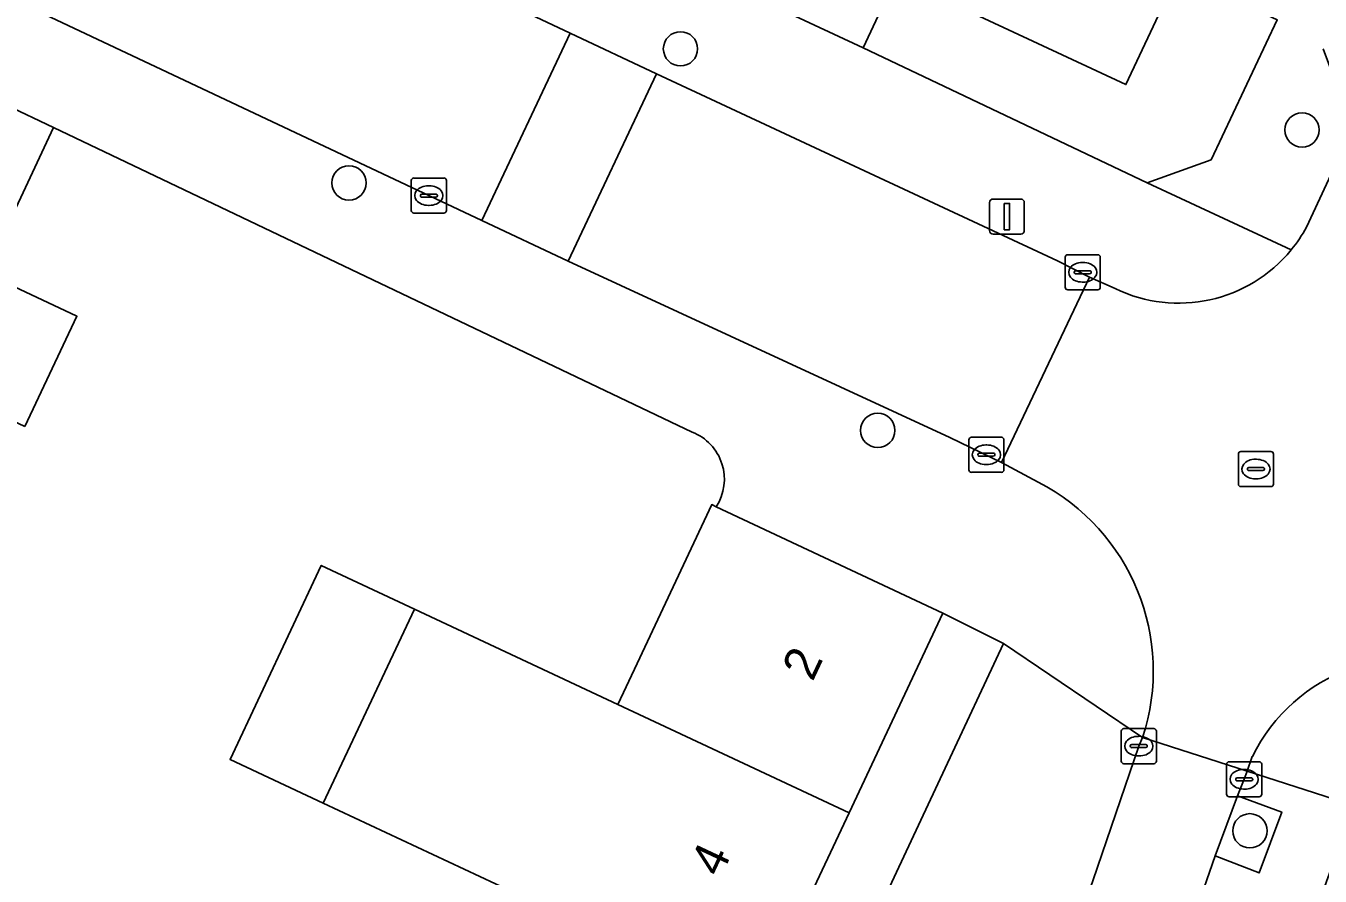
# Model space of a CAD drawing. Extents: x 159817 to 160765, y 380688 to 381638.
# Drawn here: x 160139.34 to 160176.21, y 381272.83 to 381297.06 of the extents above; entities that cross this region are included whole.
import ezdxf

# ---------------------------------------------------------------- set-up
doc = ezdxf.new("R2010")
doc.units = 0
for name, color, linetype in [('IMGEO_Boom', 7, 'Continuous'), ('IMGEO_Erf', 7, 'Continuous'), ('IMGEO_Groenvoorziening', 7, 'Continuous'), ('IMGEO_Kolk', 7, 'Continuous'), ('IMGEO_Lichtmast', 7, 'Continuous'), ('IMGEO_Muur', 7, 'Continuous'), ('IMGEO_Pand', 7, 'Continuous'), ('IMGEO_Pand_nummerreeks', 7, 'Continuous'), ('IMGEO_Rijbaan_lokaal_open', 7, 'Continuous'), ('IMGEO_Rioolput', 7, 'Continuous'), ('IMGEO_Voetpad_halfverhard', 7, 'Continuous'), ('IMGEO_Voetpad_open', 7, 'Continuous')]:
    doc.layers.add(name, color=color, linetype=linetype)

msp = doc.modelspace()

# ---------------------------------------------------------------- linework, layer by layer
at = {"layer": 'IMGEO_Boom'}
for centre in [(160157.988, 381296.402), (160175.692, 381294.09), (160148.546, 381292.582), (160163.607, 381285.528), (160174.205, 381274.118)]:
    msp.add_circle(centre, 0.489, dxfattribs=at)
at = {"layer": 'IMGEO_Erf'}
for points in [[(160174.168, 381298.997), (160172.69, 381299.689), (160170.675, 381295.381), (160164.129, 381298.444), (160163.189, 381296.434), (160171.277, 381292.584), (160173.102, 381293.237), (160174.985, 381297.226), (160173.629, 381297.876)], [(160167.191, 381279.454), (160165.459, 381280.324), (160162.789, 381274.631), (160160.193, 381269.098), (160157.598, 381263.566), (160155.002, 381258.031), (160152.406, 381252.497), (160151.235, 381250), (160149.735, 381246.803), (160151.53, 381245.986), (160153.408, 381250)]]:
    msp.add_lwpolyline(points, close=True, dxfattribs=at)
for points in [[(160158.319, 381285.48), (160140.131, 381294.157), (160138.183, 381290.011), (160140.795, 381288.783), (160139.318, 381285.64)], [(160141.429, 381231.202), (160143.49, 381236.944), (160140.629, 381237.97), (160142.752, 381243.887), (160145.613, 381242.861), (160147.418, 381247.884), (160143.139, 381249.881), (160143.195, 381250), (160145.818, 381255.588), (160148.414, 381261.121), (160151.012, 381266.655), (160153.608, 381272.187), (160147.815, 381274.905), (160145.16, 381276.15), (160147.755, 381281.682), (160150.41, 381280.437), (160156.205, 381277.719), (160156.753, 381278.887), (160158.877, 381283.413), (160159.004, 381283.353)]]:
    msp.add_lwpolyline(points, dxfattribs=at)
msp.add_arc((160157.799, 381284.139), 1.439, 326.9084, 68.7939, dxfattribs=at)
at = {"layer": 'IMGEO_Groenvoorziening'}
msp.add_lwpolyline([(160173.856, 381275.112), (160173.218, 381273.405), (160174.472, 381272.919), (160175.112, 381274.652)], close=True, dxfattribs=at)
at = {"layer": 'IMGEO_Kolk'}
for p, q in [((160150.321, 381291.795), (160150.321, 381292.647)), ((160150.396, 381292.721), (160151.248, 381292.721)), ((160150.809, 381292.501), (160150.834, 381292.501)), ((160151.322, 381292.647), (160151.322, 381291.795)), ((160150.58, 381292.215), (160150.58, 381292.227)), ((160151.018, 381292.178), (160150.62, 381292.178)), ((160150.623, 381292.264), (160151.021, 381292.264)), ((160151.064, 381292.227), (160151.064, 381292.215)), ((160150.832, 381291.941), (160150.807, 381291.941)), ((160151.248, 381291.721), (160150.396, 381291.721)), ((160168.944, 381289.609), (160168.944, 381290.461)), ((160169.019, 381290.535), (160169.871, 381290.535)), ((160169.432, 381290.315), (160169.457, 381290.315)), ((160169.945, 381290.461), (160169.945, 381289.609)), ((160169.203, 381290.029), (160169.203, 381290.041)), ((160169.641, 381289.992), (160169.243, 381289.992)), ((160169.246, 381290.078), (160169.644, 381290.078)), ((160169.687, 381290.041), (160169.687, 381290.029)), ((160169.871, 381289.535), (160169.019, 381289.535)), ((160169.455, 381289.755), (160169.43, 381289.755)), ((160166.2, 381284.408), (160166.2, 381285.26)), ((160166.275, 381285.334), (160167.127, 381285.334)), ((160166.688, 381285.114), (160166.713, 381285.114)), ((160167.201, 381285.26), (160167.201, 381284.408)), ((160166.459, 381284.828), (160166.459, 381284.84)), ((160166.897, 381284.791), (160166.499, 381284.791)), ((160166.502, 381284.877), (160166.9, 381284.877)), ((160166.943, 381284.84), (160166.943, 381284.828)), ((160166.711, 381284.554), (160166.686, 381284.554)), ((160167.127, 381284.334), (160166.275, 381284.334)), ((160170.616, 381277.031), (160171.468, 381277.031)), ((160170.541, 381276.105), (160170.541, 381276.957)), ((160171.029, 381276.811), (160171.054, 381276.811)), ((160171.542, 381276.957), (160171.542, 381276.105)), ((160170.8, 381276.525), (160170.8, 381276.537)), ((160171.238, 381276.488), (160170.84, 381276.488)), ((160170.843, 381276.574), (160171.241, 381276.574)), ((160171.052, 381276.251), (160171.027, 381276.251)), ((160171.284, 381276.537), (160171.284, 381276.525)), ((160171.468, 381276.031), (160170.616, 381276.031)), ((160173.542, 381275.161), (160173.542, 381276.013)), ((160173.617, 381276.087), (160174.469, 381276.087)), ((160174.543, 381276.013), (160174.543, 381275.161)), ((160173.801, 381275.581), (160173.801, 381275.593)), ((160174.239, 381275.544), (160173.841, 381275.544)), ((160173.844, 381275.63), (160174.242, 381275.63)), ((160174.03, 381275.867), (160174.055, 381275.867)), ((160174.285, 381275.593), (160174.285, 381275.581)), ((160174.053, 381275.307), (160174.028, 381275.307)), ((160174.469, 381275.087), (160173.617, 381275.087))]:
    msp.add_line(p, q, dxfattribs=at)
for points in [[(160150.321, 381291.795), (160150.321, 381292.647)], [(160150.396, 381292.721), (160151.248, 381292.721)], [(160151.322, 381292.647), (160151.322, 381291.795)], [(160151.248, 381291.721), (160150.396, 381291.721)], [(160168.944, 381289.609), (160168.944, 381290.461)], [(160169.019, 381290.535), (160169.871, 381290.535)], [(160169.945, 381290.461), (160169.945, 381289.609)], [(160169.871, 381289.535), (160169.019, 381289.535)], [(160166.2, 381284.408), (160166.2, 381285.26)], [(160166.275, 381285.334), (160167.127, 381285.334)], [(160167.201, 381285.26), (160167.201, 381284.408)], [(160167.127, 381284.334), (160166.275, 381284.334)], [(160170.616, 381277.031), (160171.468, 381277.031)], [(160170.541, 381276.105), (160170.541, 381276.957)], [(160171.542, 381276.957), (160171.542, 381276.105)], [(160171.468, 381276.031), (160170.616, 381276.031)], [(160173.542, 381275.161), (160173.542, 381276.013)], [(160173.617, 381276.087), (160174.469, 381276.087)], [(160174.543, 381276.013), (160174.543, 381275.161)], [(160174.469, 381275.087), (160173.617, 381275.087)]]:
    msp.add_lwpolyline(points, dxfattribs=at)
for centre, radius, start, end in [((160150.398, 381292.645), 0.0765, 91.552, 178.448), ((160150.398, 381292.645), 0.0765, 91.552, 178.448), ((160151.246, 381292.645), 0.0765, 1.552, 88.448), ((160151.246, 381292.645), 0.0765, 1.552, 88.448), ((160150.62, 381292.224), 0.0403, 85.8775, 175.7526), ((160150.617, 381292.214), 0.0366, 178.938, 274.7102), ((160151.021, 381292.221), 0.043, 264.8664, 352.4533), ((160151.025, 381292.226), 0.0386, 1.7309, 96.639), ((160150.398, 381291.797), 0.0765, 181.552, 268.448), ((160150.398, 381291.797), 0.0765, 181.552, 268.448), ((160151.246, 381291.797), 0.0765, 271.552, 358.448), ((160151.246, 381291.797), 0.0765, 271.552, 358.448), ((160169.021, 381290.459), 0.0765, 91.552, 178.448), ((160169.021, 381290.459), 0.0765, 91.552, 178.448), ((160169.869, 381290.459), 0.0765, 1.552, 88.448), ((160169.869, 381290.459), 0.0765, 1.552, 88.448), ((160169.243, 381290.038), 0.0403, 85.8775, 175.7526), ((160169.24, 381290.028), 0.0366, 178.938, 274.7102), ((160169.644, 381290.035), 0.043, 264.8664, 352.4533), ((160169.648, 381290.04), 0.0386, 1.7309, 96.639), ((160169.021, 381289.611), 0.0765, 181.552, 268.448), ((160169.021, 381289.611), 0.0765, 181.552, 268.448), ((160169.869, 381289.611), 0.0765, 271.552, 358.448), ((160169.869, 381289.611), 0.0765, 271.552, 358.448), ((160166.277, 381285.258), 0.0765, 91.552, 178.448), ((160166.277, 381285.258), 0.0765, 91.552, 178.448), ((160167.125, 381285.258), 0.0765, 1.552, 88.448), ((160167.125, 381285.258), 0.0765, 1.552, 88.448), ((160166.499, 381284.837), 0.0403, 85.8775, 175.7526), ((160166.496, 381284.827), 0.0366, 178.938, 274.7102), ((160166.9, 381284.834), 0.043, 264.8664, 352.4533), ((160166.904, 381284.839), 0.0386, 1.7309, 96.639), ((160166.277, 381284.41), 0.0765, 181.552, 268.448), ((160166.277, 381284.41), 0.0765, 181.552, 268.448), ((160167.125, 381284.41), 0.0765, 271.552, 358.448), ((160167.125, 381284.41), 0.0765, 271.552, 358.448), ((160170.618, 381276.955), 0.0765, 91.552, 178.448), ((160170.618, 381276.955), 0.0765, 91.552, 178.448), ((160171.466, 381276.955), 0.0765, 1.552, 88.448), ((160171.466, 381276.955), 0.0765, 1.552, 88.448), ((160170.84, 381276.534), 0.0403, 85.8775, 175.7526), ((160170.837, 381276.524), 0.0366, 178.938, 274.7102), ((160171.241, 381276.531), 0.043, 264.8664, 352.4533), ((160171.245, 381276.536), 0.0386, 1.7309, 96.639), ((160170.618, 381276.107), 0.0765, 181.552, 268.448), ((160170.618, 381276.107), 0.0765, 181.552, 268.448), ((160171.466, 381276.107), 0.0765, 271.552, 358.448), ((160171.466, 381276.107), 0.0765, 271.552, 358.448), ((160173.619, 381276.011), 0.0765, 91.552, 178.448), ((160173.619, 381276.011), 0.0765, 91.552, 178.448), ((160174.467, 381276.011), 0.0765, 1.552, 88.448), ((160174.467, 381276.011), 0.0765, 1.552, 88.448), ((160173.841, 381275.59), 0.0403, 85.8775, 175.7526), ((160173.838, 381275.58), 0.0366, 178.938, 274.7102), ((160174.242, 381275.587), 0.043, 264.8664, 352.4533), ((160174.246, 381275.592), 0.0386, 1.7309, 96.639), ((160173.619, 381275.163), 0.0765, 181.552, 268.448), ((160173.619, 381275.163), 0.0765, 181.552, 268.448), ((160174.467, 381275.163), 0.0765, 271.552, 358.448), ((160174.467, 381275.163), 0.0765, 271.552, 358.448)]:
    msp.add_arc(centre, radius, start, end, dxfattribs=at)
for centre, major_axis, ratio, start_param, end_param in [((160150.808, 381292.221), (-0.387, 0.002), 0.722429, 4.712389, 7.853982), ((160150.833, 381292.221), (-0.39, 0.002), 0.717154, 1.570796, 4.712389), ((160169.431, 381290.035), (-0.387, 0.002), 0.722429, 4.712389, 7.853982), ((160169.456, 381290.035), (-0.39, 0.002), 0.717154, 1.570796, 4.712389), ((160166.687, 381284.834), (-0.387, 0.002), 0.722429, 4.712389, 7.853982), ((160166.712, 381284.834), (-0.39, 0.002), 0.717154, 1.570796, 4.712389), ((160171.028, 381276.531), (-0.387, 0.002), 0.722429, 4.712389, 7.853982), ((160171.053, 381276.531), (-0.39, 0.002), 0.717154, 1.570796, 4.712389), ((160174.029, 381275.587), (-0.387, 0.002), 0.722429, 4.712389, 7.853982), ((160174.054, 381275.587), (-0.39, 0.002), 0.717154, 1.570796, 4.712389)]:
    msp.add_ellipse(centre, major_axis=major_axis, ratio=ratio, start_param=start_param, end_param=end_param, dxfattribs=at)
at = {"layer": 'IMGEO_Lichtmast'}
for p, q in [((160166.89, 381292.122), (160167.68, 381292.122)), ((160167.68, 381292.122), (160166.89, 381292.122)), ((160166.79, 381291.222), (160166.79, 381292.022)), ((160166.79, 381292.022), (160166.79, 381291.222)), ((160167.78, 381292.022), (160167.78, 381291.222)), ((160167.78, 381291.222), (160167.78, 381292.022)), ((160167.68, 381291.122), (160166.89, 381291.122)), ((160166.89, 381291.122), (160167.68, 381291.122))]:
    msp.add_line(p, q, dxfattribs=at)
msp.add_lwpolyline([(160167.21, 381291.997), (160167.36, 381291.997), (160167.36, 381291.247), (160167.21, 381291.247), (160167.21, 381291.997)], dxfattribs=at)
for centre, start, end in [((160166.89, 381292.022), 90, 180), ((160166.89, 381292.022), 90, 180), ((160167.68, 381292.022), 0, 90), ((160167.68, 381292.022), 360, 90), ((160166.89, 381291.222), 180, 270), ((160166.89, 381291.222), 180, 270), ((160167.68, 381291.222), 270, 0), ((160167.68, 381291.222), 270, 0)]:
    msp.add_arc(centre, 0.1, start, end, dxfattribs=at)
at = {"layer": 'IMGEO_Muur'}
msp.add_lwpolyline([(160140.131, 381294.157), (160158.319, 381285.48)], dxfattribs=at)
msp.add_arc((160157.799, 381284.139), 1.439, 326.9084, 68.7939, dxfattribs=at)
at = {"layer": 'IMGEO_Pand'}
for points in [[(160172.69, 381299.689), (160165.782, 381302.923), (160164.838, 381303.365), (160163.331, 381304.071), (160161.847, 381304.765), (160160.62, 381302.142), (160158.89, 381298.445), (160163.189, 381296.434), (160164.129, 381298.444), (160170.675, 381295.381)], [(160139.318, 381285.64), (160140.795, 381288.783), (160138.183, 381290.011), (160136.705, 381286.865)], [(160162.789, 381274.631), (160165.459, 381280.324), (160159.004, 381283.353), (160158.877, 381283.413), (160156.753, 381278.887), (160156.205, 381277.719)], [(160150.41, 381280.437), (160147.755, 381281.682), (160145.16, 381276.15), (160147.815, 381274.905)], [(160162.789, 381274.631), (160156.205, 381277.719), (160150.41, 381280.437), (160147.815, 381274.905), (160153.608, 381272.187), (160160.193, 381269.098)]]:
    msp.add_lwpolyline(points, close=True, dxfattribs=at)
at = {"layer": 'IMGEO_Rijbaan_lokaal_open'}
for points in [[(160152.329, 381291.507), (160154.847, 381296.851), (160136.316, 381305.589), (160127.049, 381309.893), (160119.316, 381313.59), (160118.56, 381313.936), (160116.065, 381308.517), (160125.272, 381304.276)], [(160154.789, 381290.347), (160157.307, 381295.691), (160154.847, 381296.851), (160152.329, 381291.507)], [(160154.789, 381290.347), (160165.662, 381285.327), (160167.131, 381284.615), (160169.633, 381289.895), (160168.726, 381290.362), (160157.307, 381295.691)], [(160172.652, 381271.79), (160173.218, 381273.405), (160173.856, 381275.112), (160174.043, 381275.587), (160174.127, 381275.821), (160171.149, 381276.774), (160171.042, 381276.531), (160169.729, 381272.696), (160159.819, 381244.898), (160162.688, 381243.869)]]:
    msp.add_lwpolyline(points, close=True, dxfattribs=at)
for points in [[(160179.298, 381290.141), (160180.244, 381292.279), (160176.954, 381293.771), (160175.818, 381291.324)], [(160170.37, 381289.569), (160169.633, 381289.895), (160167.131, 381284.615), (160168.179, 381284.054)], [(160171.149, 381276.774), (160174.127, 381275.821), (160174.275, 381276.233)]]:
    msp.add_lwpolyline(points, dxfattribs=at)
for centre, radius, start, end in [((160172.181, 381293.285), 4.132, 320.7523, 331.6653), ((160172.178, 381293.293), 4.139, 244.1037, 320.702), ((160165.396, 381278.673), 6.058, 341.735, 62.6527), ((160178.835, 381273.977), 5.087, 67.2275, 153.6786)]:
    msp.add_arc(centre, radius, start, end, dxfattribs=at)
at = {"layer": 'IMGEO_Rioolput'}
for p, q in [((160173.877, 381284.001), (160173.877, 381284.853)), ((160173.952, 381284.927), (160174.804, 381284.927)), ((160174.878, 381284.853), (160174.878, 381284.001)), ((160174.136, 381284.421), (160174.136, 381284.433)), ((160174.574, 381284.384), (160174.176, 381284.384)), ((160174.179, 381284.47), (160174.577, 381284.47)), ((160174.365, 381284.707), (160174.39, 381284.707)), ((160174.62, 381284.433), (160174.62, 381284.421)), ((160174.388, 381284.147), (160174.363, 381284.147)), ((160174.804, 381283.927), (160173.952, 381283.927))]:
    msp.add_line(p, q, dxfattribs=at)
for points in [[(160173.877, 381284.001), (160173.877, 381284.853)], [(160173.952, 381284.927), (160174.804, 381284.927)], [(160174.878, 381284.853), (160174.878, 381284.001)], [(160174.804, 381283.927), (160173.952, 381283.927)]]:
    msp.add_lwpolyline(points, dxfattribs=at)
for centre, radius, start, end in [((160173.954, 381284.851), 0.0765, 91.552, 178.448), ((160173.954, 381284.851), 0.0765, 91.552, 178.448), ((160174.802, 381284.851), 0.0765, 1.552, 88.448), ((160174.802, 381284.851), 0.0765, 1.552, 88.448), ((160174.176, 381284.43), 0.0403, 85.8775, 175.7526), ((160174.173, 381284.42), 0.0366, 178.938, 274.7102), ((160174.577, 381284.427), 0.043, 264.8664, 352.4533), ((160174.581, 381284.432), 0.0386, 1.7309, 96.639), ((160173.954, 381284.003), 0.0765, 181.552, 268.448), ((160173.954, 381284.003), 0.0765, 181.552, 268.448), ((160174.802, 381284.003), 0.0765, 271.552, 358.448), ((160174.802, 381284.003), 0.0765, 271.552, 358.448)]:
    msp.add_arc(centre, radius, start, end, dxfattribs=at)
for centre, major_axis, ratio, start_param, end_param in [((160174.364, 381284.427), (-0.387, 0.002), 0.722429, 4.712389, 7.853982), ((160174.389, 381284.427), (-0.39, 0.002), 0.717154, 1.570796, 4.712389)]:
    msp.add_ellipse(centre, major_axis=major_axis, ratio=ratio, start_param=start_param, end_param=end_param, dxfattribs=at)
at = {"layer": 'IMGEO_Voetpad_halfverhard'}
msp.add_lwpolyline([(160138.183, 381290.011), (160140.131, 381294.157), (160138.777, 381294.803)], dxfattribs=at)
at = {"layer": 'IMGEO_Voetpad_open'}
for points in [[(160187.554, 381324.142), (160185.534, 381319.826), (160183.463, 381315.401), (160182.134, 381316.022), (160180.118, 381311.714), (160178.152, 381307.511), (160176.186, 381303.309), (160174.73, 381300.197), (160174.168, 381298.997), (160173.629, 381297.876), (160174.985, 381297.226), (160173.102, 381293.237), (160171.277, 381292.584), (160175.381, 381290.671)], [(160149.54, 381302.858), (160143.074, 381305.87), (160140.363, 381307.133), (160134.175, 381309.996), (160132.009, 381311.009), (160121.655, 381315.852), (160118.127, 381317.544), (160118.21, 381314.096), (160118.56, 381313.936), (160119.316, 381313.59), (160127.049, 381309.893), (160136.316, 381305.589), (160154.847, 381296.851), (160157.307, 381295.691), (160168.726, 381290.362), (160169.633, 381289.895), (160170.37, 381289.569)], [(160125.272, 381304.276), (160116.065, 381308.517), (160115.647, 381308.709), (160112.977, 381306.833), (160116.549, 381305.151), (160123.457, 381301.906), (160136.276, 381295.978), (160138.777, 381294.803), (160140.131, 381294.157), (160158.319, 381285.48)], [(160168.179, 381284.054), (160167.131, 381284.615), (160165.662, 381285.327), (160154.789, 381290.347), (160152.329, 381291.507), (160125.272, 381304.276)], [(160175.381, 381290.671), (160171.277, 381292.584), (160163.189, 381296.434), (160158.89, 381298.445), (160154.197, 381300.523), (160150.965, 381302.067), (160149.54, 381302.858)], [(160175.818, 381291.324), (160176.954, 381293.771), (160177.045, 381294.172), (160176.994, 381294.516), (160176.294, 381296.399)], [(160159.004, 381283.353), (160165.459, 381280.324), (160167.191, 381279.454), (160171.149, 381276.774)], [(160169.729, 381272.696), (160171.042, 381276.531), (160171.149, 381276.774), (160167.191, 381279.454), (160153.408, 381250), (160151.53, 381245.986), (160149.735, 381246.803), (160147.418, 381247.884), (160145.613, 381242.861), (160152.525, 381240.381), (160153.916, 381239.912), (160133.178, 381182.118), (160132.686, 381180.746), (160131.673, 381177.921), (160129.244, 381170.748), (160125.213, 381159.476), (160124.76, 381158.209), (160128.206, 381157.021), (160129.003, 381158.876), (160129.085, 381159.092), (160127.292, 381159.634), (160128.116, 381161.877), (160128.349, 381161.952)], [(160174.275, 381276.233), (160174.127, 381275.821), (160177.165, 381274.843), (160178.596, 381274.356), (160185.472, 381271.883), (160186.017, 381272.204), (160186.65, 381272.188), (160200.361, 381265.784), (160205.801, 381263.242), (160207.149, 381262.612), (160223.562, 381254.945), (160222.893, 381253.356), (160224.405, 381252.993), (160231.438, 381251.184), (160234.131, 381250)], [(160137.079, 381163.29), (160140.795, 381173.569), (160142.141, 381177.315), (160142.669, 381178.786), (160159.239, 381224.927), (160160.596, 381228.707), (160168.243, 381250), (160177.165, 381274.843), (160174.127, 381275.821), (160174.043, 381275.587), (160173.856, 381275.112), (160175.112, 381274.652), (160174.472, 381272.919), (160173.218, 381273.405), (160172.652, 381271.79)]]:
    msp.add_lwpolyline(points, dxfattribs=at)
for centre, radius, start, end in [((160172.181, 381293.285), 4.132, 320.7523, 331.6653), ((160172.178, 381293.293), 4.139, 244.1037, 320.702), ((160157.799, 381284.139), 1.439, 326.9084, 68.7939), ((160165.396, 381278.673), 6.058, 341.735, 62.6527), ((160178.835, 381273.977), 5.087, 67.2275, 153.6786)]:
    msp.add_arc(centre, radius, start, end, dxfattribs=at)

# ---------------------------------------------------------------- texts
at = {"layer": 'IMGEO_Pand_nummerreeks'}
for s, rotation, p in [('2', 64.8697, (160161.75, 381278.349)), ('4', 64.8703, (160159.13, 381272.764))]:
    msp.add_text(s, height=1, rotation=rotation, dxfattribs=at).set_placement(p)

doc.saveas('drawing.dxf')
